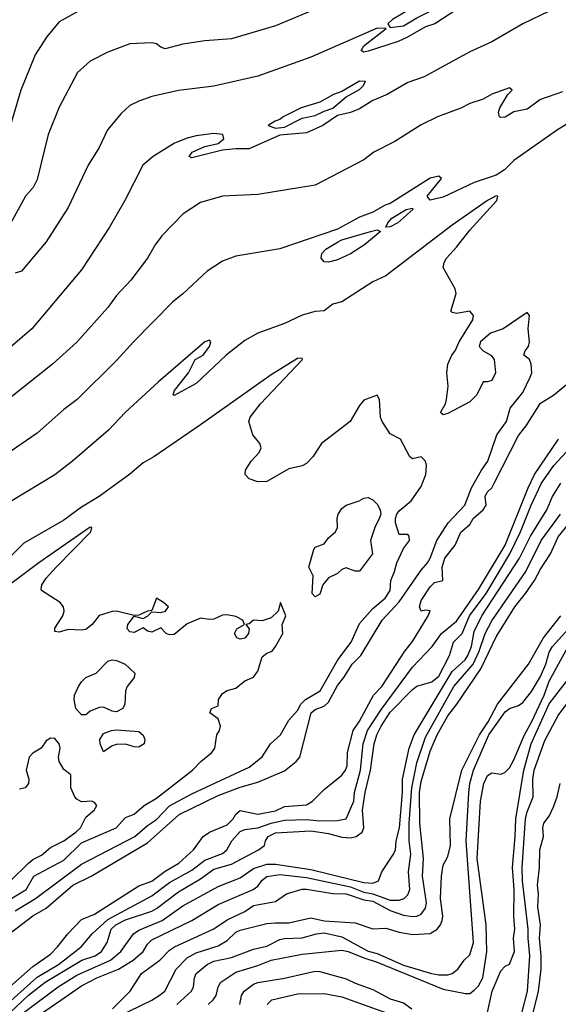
# Model space of a CAD drawing. Header units: metres. Extents: x -46681 to -43747, y -240911 to -237677.
# Tile 424 of 656: x -44555 to -44494, y -239975 to -239863. Entities that reach past the tile are written whole.
import ezdxf

# ---------------------------------------------------------------- set-up
doc = ezdxf.new("R2010")
doc.units = ezdxf.units.M
doc.layers.add('CONTOUR_INDEX', color=1, linetype='Continuous')
doc.layers.add('CONTOUR_INTER', color=3, linetype='Continuous')

msp = doc.modelspace()

# ---------------------------------------------------------------- linework, layer by layer
at = {"layer": 'CONTOUR_INDEX'}
for points, elevation in [([(-44502.1, -239857.5), (-44503.1, -239857.92), (-44504.1, -239858.71), (-44505.28, -239859.02), (-44507.1, -239860.2), (-44510.7, -239862.02), (-44512.35, -239863.02), (-44512.87, -239863.52), (-44512.6, -239863.94), (-44511.1, -239863.75), (-44509.6, -239862.81), (-44505.6, -239860.78), (-44503.6, -239859.23), (-44502.6, -239858.78), (-44501.6, -239857.92), (-44500.91, -239857.52), (-44501.1, -239857.25), (-44502.1, -239857.5)], 90), ([(-44504.1, -239861.24), (-44507.55, -239863.52), (-44508.6, -239863.84), (-44510.65, -239865.02), (-44511.73, -239865.52), (-44515.1, -239866.59), (-44515.6, -239866.71), (-44515.9, -239866.52), (-44515.6, -239865.98), (-44513.07, -239864.02), (-44514.1, -239864), (-44521.6, -239867.28), (-44527.6, -239869.44), (-44532.6, -239870.55), (-44536.6, -239871.05), (-44539.6, -239871.75), (-44541.1, -239872.26), (-44542.1, -239872.74), (-44543.1, -239873.66), (-44544.62, -239875.52), (-44545.6, -239877.52), (-44546.82, -239879.52), (-44549.1, -239884.31), (-44551.6, -239888.2), (-44554.39, -239891.52), (-44555.1, -239891.74)], 90), ([(-44555.1, -239963.92), (-44552.8, -239962.52), (-44547.6, -239958.63), (-44541.54, -239955.52), (-44540.1, -239954.27), (-44539.1, -239953.6), (-44537.6, -239952.03), (-44535.1, -239950.7), (-44528.6, -239947.67), (-44527.1, -239946.51), (-44526.17, -239945.02), (-44525.05, -239944.02), (-44524.1, -239942.35), (-44523.1, -239941.23), (-44522.73, -239940.52), (-44522.2, -239940.02), (-44520.56, -239939.02), (-44518.55, -239935.52), (-44517.05, -239933.52), (-44516.1, -239931.4), (-44514.6, -239929.7), (-44513.18, -239928.52), (-44512.6, -239927.65), (-44512.53, -239926.52), (-44512.11, -239925.52), (-44511.86, -239924.52), (-44511.1, -239922.92), (-44510.41, -239922.02), (-44510.45, -239921.52), (-44510.6, -239921.34), (-44511.6, -239921.33), (-44512.01, -239920.02), (-44512.03, -239919.52), (-44511.88, -239919.02), (-44511.6, -239918.64), (-44510.25, -239917.52), (-44509.1, -239915.88), (-44508.57, -239914.52), (-44508.5, -239913.52), (-44508.63, -239913.02), (-44509.1, -239912.54), (-44510.1, -239912.75), (-44510.4, -239912.52), (-44511.43, -239910.52), (-44512.6, -239909.94), (-44513.52, -239908.52), (-44513.71, -239908.02), (-44513.83, -239906.02), (-44514.1, -239905.54), (-44515.6, -239906.12), (-44516.1, -239906.7), (-44517.16, -239908.52), (-44520.38, -239911.02), (-44521.36, -239912.52), (-44522.1, -239913.3), (-44522.6, -239913.55), (-44524.1, -239913.89), (-44526.6, -239915.32), (-44527.6, -239915.36), (-44528.6, -239915.01), (-44529.06, -239914.52), (-44529, -239914.02), (-44528.36, -239913.02), (-44527.47, -239912.02), (-44527.24, -239911.52), (-44527.38, -239911.02), (-44528.19, -239910.02), (-44528.62, -239908.52), (-44528.48, -239908.02), (-44527.32, -239906.52), (-44522.56, -239901.52), (-44522.6, -239901.34), (-44523.1, -239901.4), (-44526.1, -239903.25), (-44534.1, -239908.89), (-44539.4, -239912.52), (-44540.6, -239913.21), (-44542.1, -239914.51), (-44545.6, -239917.02), (-44547.6, -239918.24), (-44549.6, -239919.7), (-44554.1, -239922.32), (-44555.6, -239923.78)], 85), ([(-44554.1, -239975.44), (-44550.21, -239972.52), (-44548.1, -239971.21), (-44544.28, -239969.52), (-44543.13, -239968.52), (-44541.69, -239966.52), (-44541.1, -239966.11), (-44538.46, -239965.02), (-44536.1, -239963.35), (-44532.1, -239961.18), (-44529.6, -239960.19), (-44528.1, -239959.12), (-44526.6, -239958.66), (-44525.6, -239958.64), (-44521.6, -239959.26), (-44515.6, -239960.72), (-44514.6, -239960.81), (-44513.95, -239960.52), (-44513.56, -239959.52), (-44512.23, -239957.52), (-44512.03, -239957.02), (-44511.94, -239956.02), (-44511.57, -239954.52), (-44511.21, -239950.52), (-44511.22, -239949.02), (-44510.47, -239945.52), (-44509.91, -239944.02), (-44505.6, -239936.84), (-44504.14, -239935.52), (-44503.83, -239935.02), (-44503.41, -239934.02), (-44503.1, -239932.3), (-44502.23, -239930.52), (-44497.97, -239924.02), (-44496.74, -239921.52), (-44494.87, -239918.52), (-44494.24, -239917.02), (-44493.28, -239915.52)], 90), ([(-44516.12, -239917.52), (-44515.6, -239917.2), (-44515.1, -239917.12), (-44514.6, -239917.39), (-44514.1, -239917.89), (-44513.74, -239918.52), (-44513.69, -239919.02), (-44513.85, -239919.52), (-44514.37, -239920.52), (-44514.86, -239922.02), (-44514.61, -239923.52), (-44516.1, -239925.48), (-44516.6, -239925.48), (-44517.6, -239925.11), (-44518.1, -239925.28), (-44518.6, -239925.72), (-44519.6, -239926.23), (-44520.26, -239927.02), (-44520.6, -239928.08), (-44521.1, -239928.39), (-44521.47, -239928.02), (-44521.33, -239926.02), (-44521.83, -239925.02), (-44521.28, -239923.02), (-44521.1, -239922.76), (-44520.1, -239922.37), (-44519.6, -239921.71), (-44518.81, -239921.02), (-44518.59, -239920.52), (-44518.64, -239919.52), (-44518.5, -239919.02), (-44518.1, -239918.39), (-44517.6, -239918.01), (-44516.12, -239917.52)], 85), ([(-44533.25, -239974.52), (-44532.65, -239974.02), (-44532.34, -239973.52), (-44532.11, -239972.52), (-44531.81, -239972.02), (-44530.1, -239970.86), (-44527.6, -239970.13), (-44526.08, -239969.52), (-44522.6, -239968.82), (-44518.1, -239968.37), (-44517.36, -239968.52), (-44515.6, -239969.26), (-44514.1, -239969.73), (-44506.6, -239972.79), (-44504.1, -239973.27), (-44503.6, -239973.29), (-44503.1, -239972.92), (-44502.6, -239972.41), (-44502.11, -239971.52), (-44501.68, -239968.52), (-44501.75, -239965.52), (-44502.75, -239958.02), (-44502.39, -239951.52), (-44502.02, -239949.52), (-44501.6, -239948.6), (-44501.1, -239948.31), (-44500.1, -239948.45), (-44499.6, -239948.24), (-44499.1, -239947.73), (-44498.6, -239946.83), (-44497.42, -239944.02), (-44496.6, -239942.58), (-44495.18, -239939.52), (-44494.6, -239937.92), (-44492.46, -239934.02)], 95)]:
    msp.add_lwpolyline(points, dxfattribs=dict(at, elevation=elevation))
at = {"layer": 'CONTOUR_INTER'}
for points, elevation in [([(-44515.1, -239859.3), (-44525.6, -239863.73), (-44530.6, -239865.22), (-44533.6, -239865.42), (-44536.1, -239865.8), (-44538.1, -239866.33), (-44538.6, -239866.14), (-44539.1, -239865.76), (-44539.6, -239865.65), (-44542.1, -239865.76), (-44544.6, -239866.71), (-44546.6, -239867.73), (-44548.05, -239869.02), (-44550.1, -239872.96), (-44551.36, -239876.02), (-44552.6, -239881.13), (-44553.07, -239882.02), (-44553.91, -239883.02), (-44555.84, -239886.52)], 91), ([(-44494.6, -239862.08), (-44497.6, -239863.49), (-44501.1, -239865.56), (-44503.6, -239866.67), (-44508.77, -239869.52), (-44510.6, -239870.16), (-44512.96, -239871.52), (-44514.6, -239872.2), (-44516.1, -239873.12), (-44517.1, -239873.53), (-44518.6, -239873.87), (-44520.23, -239875.02), (-44522.1, -239875.86), (-44525.1, -239876.13), (-44528.6, -239877.65), (-44530.1, -239877.65), (-44531.6, -239877.81), (-44535.1, -239878.69), (-44535.37, -239878.52), (-44535.04, -239878.02), (-44533.6, -239877.41), (-44532.1, -239877.07), (-44531.45, -239876.52), (-44531.56, -239876.02), (-44532.6, -239875.93), (-44534.6, -239876.2), (-44535.6, -239876.44), (-44537.04, -239877.02), (-44539.46, -239878.52), (-44540.63, -239879.52), (-44542.67, -239883.52), (-44544.4, -239886.52), (-44547.6, -239891.34), (-44553.21, -239898.02), (-44557.89, -239902.02)], 89), ([(-44547.6, -239861.88), (-44550.1, -239863.29), (-44551.53, -239865.02), (-44552.82, -239867.02), (-44554.44, -239871.02), (-44556.22, -239877.02)], 92), ([(-44516.1, -239870), (-44518.1, -239871.18), (-44519.04, -239871.52), (-44520.6, -239872.36), (-44522.69, -239873.02), (-44524.74, -239874.02), (-44525.1, -239874.34), (-44525.64, -239874.52), (-44526.45, -239875.02), (-44525.6, -239875.32), (-44524.6, -239875.22), (-44522.6, -239874.17), (-44521.1, -239873.87), (-44520.1, -239873.38), (-44519.1, -239873.06), (-44517.6, -239871.77), (-44516.1, -239870.94), (-44515.66, -239870.52), (-44515.4, -239870.02), (-44516.1, -239870)], 89), ([(-44493.1, -239871.22), (-44495.6, -239872.08), (-44497.1, -239873.16), (-44498.6, -239873.48), (-44499.6, -239874.08), (-44500.1, -239874.13), (-44500.23, -239874.02), (-44500.36, -239873.52), (-44500.21, -239873.02), (-44499.29, -239871.52), (-44498.78, -239871.02), (-44499.1, -239870.77), (-44501.1, -239871.46), (-44502.1, -239872.04), (-44503.6, -239872.51), (-44504.6, -239873.06), (-44507.25, -239874.02), (-44509.1, -239874.96), (-44512.1, -239876.83), (-44514.45, -239878.02), (-44515.6, -239878.9), (-44521.1, -239881.76), (-44527.6, -239882.81), (-44531.6, -239883.02), (-44534.1, -239883.74), (-44536.07, -239885.02), (-44538.47, -239887.52), (-44539.23, -239888.52), (-44540.1, -239890.04), (-44542.01, -239892.52), (-44543.6, -239894.27), (-44544.6, -239895.63), (-44548.1, -239899.54), (-44550.86, -239902.02), (-44556.6, -239906.62)], 88), ([(-44487.99, -239872.02), (-44493.67, -239875.52), (-44498.6, -239878.97), (-44499.68, -239880.02), (-44500.6, -239880.65), (-44503.1, -239881.46), (-44506.6, -239883.14), (-44508.1, -239883.46), (-44508.41, -239883.02), (-44506.8, -239881.02), (-44507.1, -239880.77), (-44508.1, -239880.97), (-44512.6, -239883.83), (-44513.18, -239884.02), (-44514.6, -239884.84), (-44516.1, -239885.41), (-44518.6, -239886.77), (-44525.1, -239888.99), (-44530.1, -239889.8), (-44531.6, -239890.39), (-44533.33, -239891.52), (-44536.1, -239894.09), (-44537.28, -239895.02), (-44541.69, -239899.52), (-44543.6, -239901.64), (-44548.09, -239906.02), (-44549.6, -239907.16), (-44552.6, -239909.86), (-44556.1, -239912.28)], 87), ([(-44558.1, -239968.32), (-44553.1, -239964.48), (-44551.6, -239963.64), (-44548.57, -239961.02), (-44546.48, -239960.02), (-44540.1, -239956.23), (-44536.51, -239953.02), (-44532.1, -239950.88), (-44529.6, -239949.94), (-44527.6, -239949.35), (-44524.6, -239948.07), (-44523.27, -239947.02), (-44522.87, -239946.52), (-44521.56, -239941.52), (-44521.1, -239941.15), (-44520.1, -239940.77), (-44519.6, -239940.29), (-44518.6, -239938.43), (-44517.86, -239937.52), (-44516.92, -239936.02), (-44515.96, -239935.02), (-44513.54, -239931.02), (-44511.6, -239928.95), (-44509.1, -239925.37), (-44508.38, -239924.52), (-44508.07, -239924.02), (-44507.34, -239922.02), (-44506.04, -239920.02), (-44504.15, -239918.02), (-44503.41, -239916.02), (-44502.27, -239914.02), (-44501.54, -239913.02), (-44500.55, -239910.02), (-44499.44, -239908.52), (-44499.04, -239907.02), (-44497.6, -239905.23), (-44496.75, -239903.52), (-44496.58, -239903.02), (-44496.64, -239902.02), (-44496.82, -239901.52), (-44497.48, -239901.02), (-44497.33, -239900.52), (-44496.93, -239900.02), (-44496.84, -239899.52), (-44497, -239898.02), (-44496.85, -239896.52), (-44497.1, -239896.17), (-44499.83, -239898.02), (-44501.27, -239898.52), (-44502.39, -239899.52), (-44502.55, -239900.02), (-44502.1, -239900.53), (-44501.22, -239901.02), (-44500.84, -239901.52), (-44500.7, -239903.02), (-44501.1, -239903.88), (-44501.6, -239904.05), (-44502.1, -239904.03), (-44502.81, -239905.52), (-44503.6, -239906.31), (-44506.1, -239907.61), (-44506.6, -239907.77), (-44506.91, -239907.52), (-44506.34, -239906.52), (-44506.22, -239906.02), (-44506.06, -239904.52), (-44506.21, -239903.02), (-44506.1, -239902.02), (-44505.64, -239901.02), (-44505.25, -239900.52), (-44504.79, -239899.52), (-44503.27, -239897.02), (-44503.18, -239896.52), (-44503.6, -239896.04), (-44505.1, -239896.29), (-44505.6, -239896.18), (-44505.75, -239896.02), (-44505.16, -239894.02), (-44505.25, -239893.52), (-44506.6, -239891.09), (-44506.51, -239890.52), (-44506.24, -239890.02), (-44505.1, -239888.79), (-44503.6, -239886.85), (-44500.55, -239883.52), (-44500.42, -239883.02), (-44500.6, -239882.98), (-44501.58, -239883.52), (-44505.6, -239886.3), (-44513.1, -239892.02), (-44514.6, -239892.71), (-44518.1, -239894.98), (-44519.1, -239895.25), (-44520.1, -239895.99), (-44521.1, -239896.09), (-44522.6, -239896.48), (-44524.6, -239897.42), (-44527.6, -239898.54), (-44529.1, -239899.36), (-44531.2, -239901.02), (-44534.6, -239904.21), (-44537.1, -239905.59), (-44537.2, -239905.52), (-44537.06, -239905.02), (-44535.47, -239903.02), (-44534.72, -239901.52), (-44533.82, -239901.02), (-44533.07, -239900.02), (-44532.95, -239899.52), (-44533.1, -239899.33), (-44533.6, -239899.51), (-44538.85, -239904.02), (-44542.62, -239907.52), (-44544.54, -239909.52), (-44548.6, -239913.02), (-44550.6, -239914.55), (-44555.48, -239917.52)], 86), ([(-44510.82, -239884.52), (-44510.1, -239884.38), (-44510.04, -239884.52), (-44511.74, -239886.02), (-44512.6, -239886.5), (-44513.1, -239886.52), (-44512.88, -239886.02), (-44512.43, -239885.52), (-44510.82, -239884.52)], 87), ([(-44514.85, -239887.02), (-44514.1, -239886.84), (-44513.71, -239887.02), (-44515.52, -239888.52), (-44517.1, -239889.55), (-44518.6, -239890.22), (-44519.6, -239890.49), (-44520.1, -239890.44), (-44520.43, -239890.02), (-44520.35, -239889.52), (-44519.91, -239889.02), (-44518.6, -239888.22), (-44518.1, -239887.95), (-44514.85, -239887.02)], 87), ([(-44555.69, -239972.52), (-44553.1, -239970.23), (-44551.1, -239968.84), (-44550.3, -239968.02), (-44549.15, -239966.52), (-44547.6, -239964.92), (-44546.1, -239964.29), (-44541.1, -239961.11), (-44539.6, -239960.58), (-44538.1, -239959.42), (-44536.57, -239958.52), (-44534.88, -239957.02), (-44533.79, -239955.52), (-44533.07, -239955.02), (-44531.1, -239954.21), (-44530.42, -239953.52), (-44530.1, -239952.97), (-44529.6, -239952.56), (-44527.6, -239952.97), (-44525.6, -239952.6), (-44524.6, -239952.11), (-44522.1, -239951.94), (-44521.42, -239951.52), (-44520.1, -239950.19), (-44518.1, -239948.58), (-44517.69, -239948.02), (-44517.5, -239947.52), (-44517.46, -239946.02), (-44516.8, -239943.52), (-44516.1, -239942.47), (-44514.49, -239939.52), (-44513.57, -239938.52), (-44510.95, -239934.52), (-44510.1, -239933.45), (-44508.32, -239930.52), (-44508.1, -239929.97), (-44508.6, -239929.88), (-44509.1, -239929.99), (-44509.3, -239929.52), (-44509.1, -239928.79), (-44508.1, -239927.24), (-44507.6, -239926.76), (-44506.66, -239926.52), (-44506.71, -239925.02), (-44506.43, -239924.02), (-44505.27, -239922.52), (-44504.6, -239921.06), (-44503.6, -239920.2), (-44503.2, -239919.52), (-44502.09, -239918.52), (-44501.76, -239918.02), (-44501.84, -239917.02), (-44501.64, -239916.52), (-44501.12, -239916.02), (-44500.83, -239915.52), (-44498.1, -239910.12), (-44497.2, -239909.02), (-44495.6, -239906.46), (-44494.1, -239905.56), (-44491.6, -239903.48)], 87), ([(-44555.6, -239974.1), (-44552.6, -239971.43), (-44550.18, -239970.02), (-44547.62, -239968.02), (-44546.36, -239966.52), (-44544.6, -239964.92), (-44539.6, -239962.22), (-44537.6, -239960.72), (-44535.1, -239959.33), (-44533.6, -239958.18), (-44531.6, -239957.43), (-44531.12, -239957.02), (-44530.56, -239956.02), (-44529.6, -239954.95), (-44529.1, -239954.71), (-44527.6, -239954.53), (-44526.1, -239954), (-44524.6, -239953.67), (-44522.1, -239953.59), (-44520.6, -239953.74), (-44518.6, -239953.69), (-44517.6, -239953.5), (-44516.73, -239951.52), (-44516.66, -239950.52), (-44515.99, -239948.02), (-44515.69, -239945.02), (-44515.2, -239943.52), (-44513.6, -239941.08), (-44510.1, -239936.34), (-44507.86, -239934.02), (-44506.81, -239932.52), (-44505.1, -239931.15), (-44502.6, -239927.56), (-44499.6, -239922.53), (-44497, -239916.02), (-44496.28, -239914.52), (-44493.56, -239910.52)], 88), ([(-44557.1, -239976.77), (-44553.6, -239973.46), (-44551.7, -239972.02), (-44548.1, -239969.84), (-44547.53, -239969.52), (-44546.04, -239969.02), (-44545.31, -239968.52), (-44544.68, -239967.52), (-44544.23, -239966.02), (-44543.71, -239965.52), (-44542.6, -239964.94), (-44539.6, -239963.95), (-44539.1, -239963.67), (-44536.6, -239961.77), (-44534.1, -239960.32), (-44532.6, -239959.2), (-44530.6, -239958.63), (-44527.54, -239957.02), (-44526.85, -239956.52), (-44526.74, -239956.02), (-44526.44, -239955.52), (-44525.6, -239955.11), (-44521.6, -239954.89), (-44519.6, -239955.18), (-44518.1, -239955.59), (-44517.1, -239955.68), (-44516.46, -239955.52), (-44515.8, -239955.02), (-44515.62, -239954.52), (-44515.76, -239952.52), (-44515.44, -239950.52), (-44514.84, -239948.02), (-44514.42, -239945.02), (-44514.12, -239944.02), (-44513.63, -239943.02), (-44512.6, -239941.42), (-44510.1, -239938.87), (-44509.6, -239938.49), (-44507.9, -239938.02), (-44507.1, -239937.36), (-44505.88, -239935.02), (-44505.43, -239933.52), (-44504.45, -239932.52), (-44503.62, -239930.52), (-44501.76, -239928.02), (-44499.06, -239923.52), (-44497.84, -239921.02), (-44496.65, -239918.02), (-44495.47, -239915.52), (-44494.07, -239913.52), (-44492.24, -239911.52)], 89), ([(-44553.6, -239976.59), (-44547.6, -239972.41), (-44545.86, -239971.52), (-44543.4, -239970.52), (-44541.73, -239969.52), (-44540.6, -239968.54), (-44540.1, -239967.72), (-44539.6, -239967.23), (-44535.1, -239965.02), (-44532.1, -239963.22), (-44528.13, -239961.52), (-44527.6, -239961.15), (-44527.1, -239960.45), (-44526.6, -239960.03), (-44525.1, -239959.81), (-44522.1, -239960.14), (-44517.1, -239961.22), (-44515.6, -239961.8), (-44514.6, -239962), (-44512.6, -239962.71), (-44511.6, -239962.72), (-44511.02, -239962.52), (-44510.6, -239962.12), (-44510.38, -239961.52), (-44510.53, -239959.52), (-44510.28, -239957.52), (-44510.45, -239956.02), (-44510.46, -239954.02), (-44510.18, -239950.02), (-44509.6, -239947.17), (-44508.6, -239944.25), (-44505.4, -239938.52), (-44503.2, -239936.02), (-44502.53, -239934.52), (-44501.85, -239932.52), (-44501.1, -239931.1), (-44497.26, -239925.52), (-44495.5, -239922.02), (-44493.34, -239919.02)], 91), ([(-44544.09, -239975.02), (-44542.08, -239973.02), (-44540.77, -239971.02), (-44538.72, -239969.52), (-44537.6, -239968.37), (-44537.06, -239968.02), (-44532.6, -239965.98), (-44531.1, -239964.95), (-44529.07, -239964.02), (-44528.1, -239963.34), (-44525.6, -239962.87), (-44524.38, -239962.02), (-44522.6, -239961.49), (-44522.1, -239961.47), (-44519.1, -239961.95), (-44517.6, -239962.02), (-44515.6, -239962.67), (-44514.6, -239962.84), (-44512.6, -239963.88), (-44511.1, -239964.41), (-44510.1, -239964.56), (-44509.6, -239964.53), (-44509.1, -239964.32), (-44508.6, -239963.61), (-44508.49, -239963.02), (-44508.97, -239960.02), (-44508.84, -239958.02), (-44509.25, -239954.02), (-44509.31, -239950.52), (-44509.1, -239949.27), (-44508.1, -239945.86), (-44507.29, -239944.02), (-44506.1, -239941.85), (-44505.05, -239940.52), (-44502.34, -239936.52), (-44500.6, -239932.92), (-44498.51, -239929.52), (-44497.27, -239928.02), (-44496.27, -239926.52), (-44495.6, -239925.23), (-44494.46, -239923.52), (-44493.6, -239921.6), (-44491.1, -239918.52)], 92), ([(-44555.6, -239962.56), (-44553.84, -239961.52), (-44553, -239960.02), (-44549.6, -239958.19), (-44547.6, -239956.22), (-44543.66, -239954.52), (-44542.6, -239953.36), (-44541.6, -239952.99), (-44540.49, -239952.02), (-44539.1, -239951.19), (-44535.01, -239948.02), (-44534.05, -239947.02), (-44532.81, -239946.02), (-44532.48, -239945.52), (-44532.25, -239944.02), (-44531.94, -239943.52), (-44531.83, -239943.02), (-44532.1, -239942.18), (-44533.04, -239941.52), (-44532.85, -239941.02), (-44532.1, -239940.71), (-44532.05, -239940.02), (-44531.6, -239939.31), (-44531.1, -239938.98), (-44530.1, -239938.73), (-44529.1, -239937.9), (-44528.1, -239937.48), (-44527.6, -239936.81), (-44527.1, -239935.18), (-44526.6, -239934.76), (-44525.99, -239934.52), (-44525.6, -239934.01), (-44524.79, -239932.52), (-44524.86, -239931.52), (-44524.43, -239930.52), (-44525.06, -239929.02), (-44525.3, -239930.02), (-44526.1, -239930.76), (-44527.1, -239931.08), (-44528.1, -239931.03), (-44528.6, -239931.43), (-44528.96, -239931.52), (-44528.6, -239932.02), (-44528.67, -239932.52), (-44529.1, -239933.07), (-44529.6, -239933.19), (-44529.98, -239933.02), (-44530.27, -239932.52), (-44530, -239932.02), (-44529.12, -239931.52), (-44529.29, -239931.02), (-44530.1, -239930.59), (-44531.1, -239930.4), (-44531.6, -239930.45), (-44532.6, -239930.92), (-44533.1, -239930.96), (-44534.1, -239930.78), (-44535.6, -239931.45), (-44537.1, -239932.63), (-44537.6, -239932.68), (-44537.98, -239932.52), (-44538.6, -239931.9), (-44539.6, -239932.37), (-44540.1, -239932.26), (-44540.6, -239931.89), (-44541.6, -239932.4), (-44542.1, -239932.35), (-44542.41, -239932.02), (-44542.32, -239931.52), (-44541.6, -239930.57), (-44540.6, -239930.83), (-44540.1, -239930.58), (-44539.6, -239930.06), (-44538.6, -239930.16), (-44538.05, -239930.02), (-44537.74, -239929.52), (-44538.29, -239929.02), (-44539.1, -239928.53), (-44539.6, -239929.91), (-44540.1, -239930), (-44541.1, -239930.46), (-44541.6, -239930.48), (-44543.6, -239930.01), (-44544.1, -239930.04), (-44545.6, -239930.49), (-44546.38, -239931.52), (-44547.1, -239932.08), (-44547.6, -239932.16), (-44549.1, -239932.09), (-44550.1, -239932.38), (-44550.6, -239932.32), (-44550.6, -239931.92), (-44549.7, -239930.52), (-44549.55, -239930.02), (-44549.61, -239929.52), (-44550.01, -239929.02), (-44552.1, -239927.68), (-44552.17, -239927.52), (-44552.07, -239927.02), (-44551.6, -239926.28), (-44550.44, -239925.02), (-44546.52, -239921.02), (-44546.42, -239920.52), (-44546.6, -239920.5), (-44552.4, -239924.52), (-44558.6, -239929.15)], 84), ([(-44544.75, -239976.52), (-44539.6, -239974.03), (-44538.77, -239973.52), (-44538.16, -239973.02), (-44536.86, -239970.52), (-44535.6, -239969.26), (-44534.6, -239968.7), (-44532.1, -239967.88), (-44531.1, -239967.28), (-44530.1, -239966.34), (-44529.6, -239966.11), (-44526.6, -239965.38), (-44525.6, -239965.27), (-44524.1, -239965.29), (-44521.6, -239964.72), (-44520.1, -239965.05), (-44516.6, -239965.29), (-44514.6, -239965.96), (-44513.1, -239965.89), (-44511.6, -239966.35), (-44510.1, -239966.6), (-44508.1, -239966.48), (-44507.29, -239966.02), (-44506.9, -239965.52), (-44506.71, -239965.02), (-44506.66, -239964.52), (-44506.9, -239962.52), (-44506.81, -239960.02), (-44506.6, -239958.77), (-44506.1, -239957.79), (-44505.8, -239956.52), (-44505.86, -239953.52), (-44504.49, -239948.02), (-44502.49, -239944.02), (-44501.51, -239942.52), (-44500.45, -239940.52), (-44496.93, -239936.02), (-44495.24, -239933.02), (-44493.27, -239930.52)], 93), ([(-44536.79, -239974.52), (-44535.14, -239973.02), (-44534.9, -239972.52), (-44534.8, -239971.52), (-44534.6, -239971.01), (-44533.36, -239970.02), (-44532.6, -239969.64), (-44530.6, -239969.23), (-44528.1, -239968.26), (-44526.6, -239967.93), (-44525.1, -239967.17), (-44524.6, -239967.05), (-44522.6, -239966.99), (-44520.97, -239966.52), (-44520.1, -239966.42), (-44518.1, -239966.89), (-44515.1, -239968.48), (-44514.1, -239968.77), (-44511.1, -239970.07), (-44507.94, -239971.02), (-44507.1, -239971.19), (-44506.1, -239971.17), (-44505.59, -239971.02), (-44504.94, -239970.52), (-44504.25, -239969.52), (-44503.6, -239968.91), (-44503.17, -239967.52), (-44504.01, -239956.02), (-44503.72, -239950.52), (-44503.58, -239949.52), (-44503.17, -239948.02), (-44501.45, -239944.02), (-44499.6, -239941.41), (-44499.1, -239941.01), (-44498.1, -239940.7), (-44497.6, -239940.36), (-44496.6, -239939.11), (-44495.6, -239937.4), (-44495, -239936.02), (-44494.6, -239934.64), (-44494.24, -239934.02), (-44491.1, -239930.52)], 94), ([(-44544.11, -239935.52), (-44543.6, -239935.58), (-44542.64, -239936.02), (-44541.55, -239937.02), (-44541.6, -239937.52), (-44542.4, -239938.52), (-44542.59, -239939.02), (-44542.66, -239940.52), (-44542.91, -239941.02), (-44543.6, -239941.39), (-44544.1, -239941.34), (-44545.1, -239940.88), (-44545.6, -239940.92), (-44546.6, -239941.34), (-44547.1, -239941.75), (-44547.6, -239941.73), (-44548.22, -239941.02), (-44548.42, -239940.02), (-44548.36, -239939.52), (-44547.92, -239938.52), (-44547.6, -239937.99), (-44547.1, -239937.53), (-44545.91, -239937.02), (-44544.6, -239935.68), (-44544.11, -239935.52)], 84), ([(-44501.6, -239975.44), (-44501.06, -239973.02), (-44500.1, -239970.72), (-44499.6, -239970.19), (-44499.1, -239969.96), (-44498.53, -239968.52), (-44498.63, -239967.02), (-44498.49, -239966.02), (-44498.62, -239964.52), (-44498.57, -239961.52), (-44498.77, -239959.02), (-44498.44, -239955.52), (-44498.4, -239953.52), (-44497.46, -239948.02), (-44496.65, -239945.02), (-44494.6, -239940.5), (-44490.76, -239935.52)], 96), ([(-44497.7, -239975.52), (-44497.07, -239973.02), (-44496.79, -239969.02), (-44497, -239967.02), (-44496.98, -239966.02), (-44497.64, -239960.52), (-44497.68, -239959.02), (-44497.27, -239953.52), (-44497.1, -239952.73), (-44496.43, -239951.02), (-44496.47, -239949.02), (-44496.29, -239948.02), (-44495.1, -239944.66), (-44493.6, -239941.81), (-44491.12, -239938.52)], 97), ([(-44544.2, -239943.52), (-44543.6, -239943.44), (-44541.1, -239943.62), (-44540.6, -239944.04), (-44540.42, -239944.52), (-44540.48, -239945.02), (-44541.1, -239945.41), (-44541.6, -239945.38), (-44542.6, -239945.06), (-44543.6, -239945.11), (-44544.1, -239945.23), (-44545.1, -239945.91), (-44545.48, -239945.02), (-44545.49, -239944.52), (-44545.1, -239943.87), (-44544.2, -239943.52)], 84), ([(-44555.6, -239960.51), (-44553.6, -239958.52), (-44553.1, -239958.13), (-44552.1, -239957.63), (-44551.1, -239956.77), (-44549.6, -239956), (-44548.23, -239955.02), (-44547.7, -239954.52), (-44547.1, -239953.32), (-44546.14, -239952.52), (-44545.84, -239952.02), (-44546.1, -239951.68), (-44546.43, -239951.52), (-44547.6, -239951.57), (-44548.1, -239951.3), (-44548.33, -239951.02), (-44548.79, -239950.02), (-44548.78, -239948.52), (-44549.6, -239947.91), (-44550.12, -239947.02), (-44550.17, -239946.52), (-44550, -239945.52), (-44550.1, -239945.02), (-44550.6, -239944.43), (-44551.1, -239944.39), (-44551.6, -239944.7), (-44552.15, -239945.52), (-44553.1, -239946.06), (-44553.51, -239946.52), (-44553.87, -239948.02), (-44553.55, -239949.02), (-44553.57, -239949.52), (-44553.96, -239950.02), (-44554.6, -239950.16)], 83), ([(-44496.69, -239976.52), (-44495.83, -239973.02), (-44495.53, -239970.52), (-44495.5, -239969.02), (-44495.72, -239967.02), (-44495.59, -239965.52), (-44495.9, -239963.52), (-44495.8, -239962.02), (-44495.94, -239961.02), (-44495.69, -239959.02), (-44495.67, -239957.02), (-44495.24, -239955.52), (-44495.34, -239954.52), (-44495.23, -239954.02), (-44494.6, -239953.23), (-44494.1, -239952.14), (-44493.7, -239951.02), (-44493.37, -239949.52)], 98), ([(-44529.64, -239974.52), (-44529.46, -239973.52), (-44529.17, -239973.02), (-44528.1, -239972.22), (-44527.6, -239972.03), (-44524.6, -239971.55), (-44521.1, -239970.75), (-44520.6, -239970.8), (-44517.6, -239971.62), (-44516.6, -239972.11), (-44514.6, -239972.82), (-44512.6, -239973.88), (-44511.1, -239974.35), (-44510.17, -239975.02)], 96), ([(-44526.55, -239974.52), (-44526.01, -239974.02), (-44523.1, -239973.31), (-44520.1, -239973.29), (-44518.1, -239973.65), (-44510.1, -239976.55)], 97)]:
    msp.add_lwpolyline(points, dxfattribs=dict(at, elevation=elevation))

doc.saveas('drawing.dxf')
